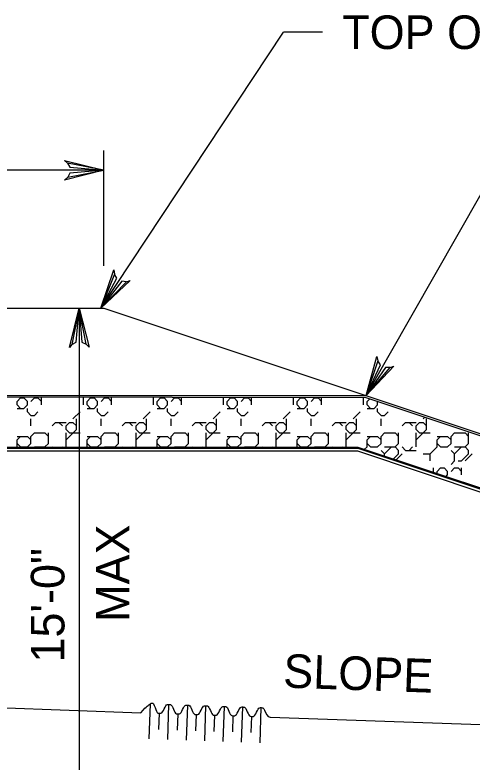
# Model space of a CAD drawing. Extents: x 636462 to 639890, y 299944 to 300538.
# Drawn here: x 638458.1 to 638498.9, y 300126.8 to 300193.5 of the extents above; entities that cross this region are included whole.
import ezdxf

# ---------------------------------------------------------------- set-up
doc = ezdxf.new("R2010")
doc.units = 0
doc.layers.add('Default', color=7, linetype='Continuous')

msp = doc.modelspace()

# ---------------------------------------------------------------- linework, layer by layer
at = {"layer": 'Default'}
for p, q in [((638465.729, 300167.339), (638482.021, 300191.963)), ((638485.519, 300191.963), (638482.021, 300191.963)), ((638465.993, 300171.124), (638465.993, 300181.405)), ((638465.993, 300179.656), (638444.757, 300179.656)), ((638489.415, 300159.532), (638499.661, 300177.548)), ((638463.793, 300167.339), (638463.793, 300123.235)), ((638465.993, 300167.339), (638586.564, 300127.149)), ((638458.254, 300159.019), (638458.566, 300159.332)), ((638458.254, 300158.707), (638458.254, 300159.019)), ((638458.566, 300159.332), (638458.878, 300159.332)), ((638459.191, 300159.019), (638458.878, 300159.332)), ((638459.191, 300158.707), (638459.191, 300159.019)), ((638459.503, 300159.019), (638459.815, 300159.332)), ((638459.815, 300159.332), (638460.127, 300159.332)), ((638460.44, 300159.019), (638460.127, 300159.332)), ((638460.44, 300158.707), (638460.44, 300159.332)), ((638464.187, 300158.707), (638464.187, 300159.332)), ((638464.5, 300159.019), (638464.812, 300159.332)), ((638464.5, 300158.707), (638464.5, 300159.019)), ((638464.812, 300159.332), (638465.124, 300159.332)), ((638465.436, 300159.019), (638465.124, 300159.332)), ((638465.436, 300158.707), (638465.436, 300159.019)), ((638465.749, 300159.019), (638466.061, 300159.332)), ((638466.061, 300159.332), (638466.373, 300159.332)), ((638466.686, 300159.019), (638466.373, 300159.332)), ((638466.686, 300158.707), (638466.686, 300159.332)), ((638470.433, 300158.707), (638470.433, 300159.332)), ((638470.745, 300159.019), (638471.058, 300159.332)), ((638470.745, 300158.707), (638470.745, 300159.019)), ((638471.058, 300159.332), (638471.37, 300159.332)), ((638471.682, 300159.019), (638471.37, 300159.332)), ((638471.682, 300158.707), (638471.682, 300159.019)), ((638471.995, 300159.019), (638472.307, 300159.332)), ((638472.307, 300159.332), (638472.619, 300159.332)), ((638472.932, 300159.019), (638472.619, 300159.332)), ((638472.932, 300158.707), (638472.932, 300159.332)), ((638476.679, 300158.707), (638476.679, 300159.332)), ((638476.991, 300159.019), (638477.304, 300159.332)), ((638476.991, 300158.707), (638476.991, 300159.019)), ((638477.304, 300159.332), (638477.616, 300159.332)), ((638477.928, 300159.019), (638477.616, 300159.332)), ((638477.928, 300158.707), (638477.928, 300159.019)), ((638478.241, 300159.019), (638478.553, 300159.332)), ((638478.553, 300159.332), (638478.865, 300159.332)), ((638479.177, 300159.019), (638478.865, 300159.332)), ((638479.177, 300158.707), (638479.177, 300159.332)), ((638482.925, 300158.707), (638482.925, 300159.332)), ((638483.237, 300159.019), (638483.55, 300159.332)), ((638483.237, 300158.707), (638483.237, 300159.019)), ((638483.55, 300159.332), (638483.862, 300159.332)), ((638484.174, 300159.019), (638483.862, 300159.332)), ((638484.174, 300158.707), (638484.174, 300159.019)), ((638484.487, 300159.019), (638484.799, 300159.332)), ((638484.799, 300159.332), (638485.111, 300159.332)), ((638485.423, 300159.019), (638485.111, 300159.332)), ((638485.423, 300158.707), (638485.423, 300159.332)), ((638489.171, 300158.707), (638489.171, 300159.332)), ((638489.483, 300159.019), (638489.727, 300159.263)), ((638489.483, 300158.707), (638489.483, 300159.019)), ((638490.42, 300159.019), (638490.401, 300159.038)), ((638490.42, 300158.707), (638490.42, 300159.019)), ((638458.566, 300158.395), (638458.254, 300158.707)), ((638458.254, 300158.395), (638458.878, 300158.395)), ((638458.878, 300158.395), (638459.191, 300158.707)), ((638459.191, 300158.082), (638459.191, 300158.395)), ((638464.812, 300158.395), (638464.5, 300158.707)), ((638464.5, 300158.395), (638465.124, 300158.395)), ((638465.124, 300158.395), (638465.436, 300158.707)), ((638465.436, 300158.082), (638465.436, 300158.395)), ((638471.058, 300158.395), (638470.745, 300158.707)), ((638470.745, 300158.395), (638471.37, 300158.395)), ((638471.37, 300158.395), (638471.682, 300158.707)), ((638471.682, 300158.082), (638471.682, 300158.395)), ((638477.304, 300158.395), (638476.991, 300158.707)), ((638476.991, 300158.395), (638477.616, 300158.395)), ((638477.616, 300158.395), (638477.928, 300158.707)), ((638477.928, 300158.082), (638477.928, 300158.395)), ((638483.55, 300158.395), (638483.237, 300158.707)), ((638483.237, 300158.395), (638483.862, 300158.395)), ((638483.862, 300158.395), (638484.174, 300158.707)), ((638484.174, 300158.082), (638484.174, 300158.395)), ((638489.796, 300158.395), (638489.483, 300158.707)), ((638489.483, 300158.395), (638490.108, 300158.395)), ((638490.108, 300158.395), (638490.42, 300158.707)), ((638490.42, 300158.082), (638490.42, 300158.395)), ((638459.503, 300157.77), (638459.191, 300158.082)), ((638459.503, 300157.77), (638459.815, 300157.77)), ((638459.815, 300157.77), (638460.127, 300158.082)), ((638463.25, 300157.458), (638463.875, 300158.082)), ((638465.749, 300157.77), (638465.436, 300158.082)), ((638465.749, 300157.77), (638466.061, 300157.77)), ((638466.061, 300157.77), (638466.373, 300158.082)), ((638469.496, 300157.458), (638470.121, 300158.082)), ((638471.995, 300157.77), (638471.682, 300158.082)), ((638471.995, 300157.77), (638472.307, 300157.77)), ((638472.307, 300157.77), (638472.619, 300158.082)), ((638475.742, 300157.458), (638476.367, 300158.082)), ((638478.241, 300157.77), (638477.928, 300158.082)), ((638478.241, 300157.77), (638478.553, 300157.77)), ((638478.553, 300157.77), (638478.865, 300158.082)), ((638481.988, 300157.458), (638482.613, 300158.082)), ((638484.487, 300157.77), (638484.174, 300158.082)), ((638484.487, 300157.77), (638484.799, 300157.77)), ((638484.799, 300157.77), (638485.111, 300158.082)), ((638488.234, 300157.458), (638488.859, 300158.082)), ((638490.732, 300157.77), (638490.42, 300158.082)), ((638490.732, 300157.77), (638491.045, 300157.77)), ((638491.045, 300157.77), (638491.357, 300158.082)), ((638494.48, 300157.458), (638494.644, 300157.621)), ((638459.503, 300156.833), (638459.503, 300157.458)), ((638461.377, 300156.833), (638461.689, 300157.146)), ((638461.689, 300157.146), (638462.626, 300157.146)), ((638462.313, 300156.833), (638462.001, 300157.146)), ((638462.626, 300156.833), (638462.938, 300157.146)), ((638462.938, 300157.146), (638463.25, 300157.146)), ((638463.563, 300156.833), (638463.25, 300157.146)), ((638463.563, 300156.521), (638463.563, 300157.458)), ((638465.749, 300156.833), (638465.749, 300157.458)), ((638467.623, 300156.833), (638467.935, 300157.146)), ((638467.935, 300157.146), (638468.872, 300157.146)), ((638468.559, 300156.833), (638468.247, 300157.146)), ((638468.872, 300156.833), (638469.184, 300157.146)), ((638469.184, 300157.146), (638469.496, 300157.146)), ((638469.809, 300156.833), (638469.496, 300157.146)), ((638469.809, 300156.521), (638469.809, 300157.458)), ((638471.995, 300156.833), (638471.995, 300157.458)), ((638473.868, 300156.833), (638474.181, 300157.146)), ((638474.181, 300157.146), (638475.118, 300157.146)), ((638474.805, 300156.833), (638474.493, 300157.146)), ((638475.118, 300156.833), (638475.43, 300157.146)), ((638475.43, 300157.146), (638475.742, 300157.146)), ((638476.055, 300156.833), (638475.742, 300157.146)), ((638476.055, 300156.521), (638476.055, 300157.458)), ((638478.241, 300156.833), (638478.241, 300157.458)), ((638480.114, 300156.833), (638480.427, 300157.146)), ((638480.427, 300157.146), (638481.364, 300157.146)), ((638481.051, 300156.833), (638480.739, 300157.146)), ((638481.364, 300156.833), (638481.676, 300157.146)), ((638481.676, 300157.146), (638481.988, 300157.146)), ((638482.3, 300156.833), (638481.988, 300157.146)), ((638482.3, 300156.521), (638482.3, 300157.458)), ((638484.487, 300156.833), (638484.487, 300157.458)), ((638486.36, 300156.833), (638486.673, 300157.146)), ((638486.673, 300157.146), (638487.609, 300157.146)), ((638487.297, 300156.833), (638486.985, 300157.146)), ((638487.609, 300156.833), (638487.922, 300157.146)), ((638487.922, 300157.146), (638488.234, 300157.146)), ((638488.546, 300156.833), (638488.234, 300157.146)), ((638488.546, 300156.521), (638488.546, 300157.458)), ((638490.732, 300156.833), (638490.732, 300157.458)), ((638492.606, 300156.833), (638492.919, 300157.146)), ((638492.919, 300157.146), (638493.855, 300157.146)), ((638493.543, 300156.833), (638493.231, 300157.146)), ((638493.855, 300156.833), (638494.168, 300157.146)), ((638494.168, 300157.146), (638494.48, 300157.146)), ((638494.792, 300156.833), (638494.48, 300157.146)), ((638494.792, 300156.521), (638494.792, 300157.458)), ((638462.626, 300156.521), (638462.626, 300156.833)), ((638462.938, 300156.209), (638462.626, 300156.521)), ((638462.626, 300155.584), (638463.563, 300156.521)), ((638468.872, 300156.521), (638468.872, 300156.833)), ((638469.184, 300156.209), (638468.872, 300156.521)), ((638468.872, 300155.584), (638469.809, 300156.521)), ((638475.118, 300156.521), (638475.118, 300156.833)), ((638475.43, 300156.209), (638475.118, 300156.521)), ((638475.118, 300155.584), (638476.055, 300156.521)), ((638481.364, 300156.521), (638481.364, 300156.833)), ((638481.676, 300156.209), (638481.364, 300156.521)), ((638481.364, 300155.584), (638482.3, 300156.521)), ((638487.609, 300156.521), (638487.609, 300156.833)), ((638487.922, 300156.209), (638487.609, 300156.521)), ((638487.609, 300155.584), (638488.546, 300156.521)), ((638493.855, 300156.521), (638493.855, 300156.833)), ((638494.168, 300156.209), (638493.855, 300156.521)), ((638493.855, 300155.584), (638494.792, 300156.521)), ((638496.978, 300156.833), (638496.978, 300156.842)), ((638458.254, 300155.584), (638458.566, 300155.896)), ((638458.254, 300155.896), (638459.191, 300155.896)), ((638458.254, 300154.96), (638458.254, 300155.584)), ((638459.503, 300155.584), (638459.191, 300155.896)), ((638459.503, 300155.896), (638459.815, 300156.209)), ((638459.503, 300155.272), (638459.503, 300155.896)), ((638459.815, 300156.209), (638460.752, 300156.209)), ((638461.064, 300155.896), (638460.752, 300156.209)), ((638461.064, 300155.272), (638461.064, 300156.209)), ((638462.626, 300154.96), (638462.626, 300156.209)), ((638462.938, 300156.209), (638463.875, 300156.209)), ((638464.5, 300155.584), (638464.812, 300155.896)), ((638464.5, 300155.896), (638465.436, 300155.896)), ((638464.5, 300154.96), (638464.5, 300155.584)), ((638465.749, 300155.584), (638465.436, 300155.896)), ((638465.749, 300155.896), (638466.061, 300156.209)), ((638465.749, 300155.272), (638465.749, 300155.896)), ((638466.061, 300156.209), (638466.998, 300156.209)), ((638467.31, 300155.896), (638466.998, 300156.209)), ((638467.31, 300155.272), (638467.31, 300156.209)), ((638468.872, 300154.96), (638468.872, 300156.209)), ((638469.184, 300156.209), (638470.121, 300156.209)), ((638470.745, 300155.584), (638471.058, 300155.896)), ((638470.745, 300155.896), (638471.682, 300155.896)), ((638470.745, 300154.96), (638470.745, 300155.584)), ((638471.995, 300155.584), (638471.682, 300155.896)), ((638471.995, 300155.896), (638472.307, 300156.209)), ((638471.995, 300155.272), (638471.995, 300155.896)), ((638472.307, 300156.209), (638473.244, 300156.209)), ((638473.556, 300155.896), (638473.244, 300156.209)), ((638473.556, 300155.272), (638473.556, 300156.209)), ((638475.118, 300154.96), (638475.118, 300156.209)), ((638475.43, 300156.209), (638476.367, 300156.209)), ((638476.991, 300155.584), (638477.304, 300155.896)), ((638476.991, 300155.896), (638477.928, 300155.896)), ((638476.991, 300154.96), (638476.991, 300155.584)), ((638478.241, 300155.584), (638477.928, 300155.896)), ((638478.241, 300155.896), (638478.553, 300156.209)), ((638478.241, 300155.272), (638478.241, 300155.896)), ((638478.553, 300156.209), (638479.49, 300156.209)), ((638479.802, 300155.896), (638479.49, 300156.209)), ((638479.802, 300155.272), (638479.802, 300156.209)), ((638481.364, 300154.96), (638481.364, 300156.209)), ((638481.676, 300156.209), (638482.613, 300156.209)), ((638483.237, 300155.584), (638483.55, 300155.896)), ((638483.237, 300155.896), (638484.174, 300155.896)), ((638483.237, 300154.96), (638483.237, 300155.584)), ((638484.487, 300155.584), (638484.174, 300155.896)), ((638484.487, 300155.896), (638484.799, 300156.209)), ((638484.487, 300155.272), (638484.487, 300155.896)), ((638484.799, 300156.209), (638485.736, 300156.209)), ((638486.048, 300155.896), (638485.736, 300156.209)), ((638486.048, 300155.272), (638486.048, 300156.209)), ((638487.609, 300154.96), (638487.609, 300156.209)), ((638487.922, 300156.209), (638488.859, 300156.209)), ((638489.483, 300155.584), (638489.796, 300155.896)), ((638489.483, 300155.896), (638490.42, 300155.896)), ((638489.483, 300154.96), (638489.483, 300155.584)), ((638490.732, 300155.584), (638490.42, 300155.896)), ((638490.732, 300155.896), (638491.045, 300156.209)), ((638490.732, 300155.272), (638490.732, 300155.896)), ((638491.045, 300156.209), (638491.982, 300156.209)), ((638492.294, 300155.896), (638491.982, 300156.209)), ((638492.294, 300155.272), (638492.294, 300156.209)), ((638493.855, 300154.96), (638493.855, 300156.209)), ((638494.168, 300156.209), (638495.105, 300156.209)), ((638495.729, 300155.584), (638496.041, 300155.896)), ((638495.729, 300155.896), (638496.666, 300155.896)), ((638495.729, 300154.96), (638495.729, 300155.584)), ((638496.978, 300155.584), (638496.666, 300155.896)), ((638496.978, 300155.896), (638497.291, 300156.209)), ((638496.978, 300155.272), (638496.978, 300155.896)), ((638497.291, 300156.209), (638498.228, 300156.209)), ((638498.54, 300155.896), (638498.228, 300156.209)), ((638498.54, 300155.272), (638498.54, 300156.209)), ((638458.2, 300154.906), (638458.254, 300154.96)), ((638458.566, 300154.96), (638458.254, 300155.272)), ((638458.566, 300154.96), (638459.191, 300154.96)), ((638459.191, 300154.96), (638459.503, 300155.272)), ((638459.815, 300154.96), (638460.752, 300154.96)), ((638460.385, 300154.905), (638460.44, 300154.96)), ((638460.752, 300154.96), (638461.064, 300155.272)), ((638460.806, 300154.905), (638460.752, 300154.96)), ((638461.431, 300154.905), (638461.377, 300154.96)), ((638462.259, 300154.905), (638462.313, 300154.96)), ((638464.444, 300154.904), (638464.5, 300154.96)), ((638464.812, 300154.96), (638464.5, 300155.272)), ((638464.812, 300154.96), (638465.436, 300154.96)), ((638465.436, 300154.96), (638465.749, 300155.272)), ((638466.061, 300154.96), (638466.998, 300154.96)), ((638466.63, 300154.903), (638466.686, 300154.96)), ((638466.998, 300154.96), (638467.31, 300155.272)), ((638467.054, 300154.903), (638466.998, 300154.96)), ((638467.679, 300154.903), (638467.623, 300154.96)), ((638468.503, 300154.903), (638468.559, 300154.96)), ((638470.688, 300154.902), (638470.745, 300154.96)), ((638471.058, 300154.96), (638470.745, 300155.272)), ((638471.058, 300154.96), (638471.682, 300154.96)), ((638471.682, 300154.96), (638471.995, 300155.272)), ((638472.307, 300154.96), (638473.244, 300154.96)), ((638472.874, 300154.901), (638472.932, 300154.96)), ((638473.244, 300154.96), (638473.556, 300155.272)), ((638473.302, 300154.901), (638473.244, 300154.96)), ((638473.927, 300154.901), (638473.868, 300154.96)), ((638474.747, 300154.901), (638474.805, 300154.96)), ((638476.932, 300154.9), (638476.991, 300154.96)), ((638477.304, 300154.96), (638476.991, 300155.272)), ((638477.304, 300154.96), (638477.928, 300154.96)), ((638477.928, 300154.96), (638478.241, 300155.272)), ((638478.553, 300154.96), (638479.49, 300154.96)), ((638479.118, 300154.9), (638479.177, 300154.96)), ((638479.49, 300154.96), (638479.802, 300155.272)), ((638479.55, 300154.899), (638479.49, 300154.96)), ((638480.175, 300154.899), (638480.114, 300154.96)), ((638480.991, 300154.899), (638481.051, 300154.96)), ((638483.176, 300154.898), (638483.237, 300154.96)), ((638483.55, 300154.96), (638483.237, 300155.272)), ((638483.55, 300154.96), (638484.174, 300154.96)), ((638484.174, 300154.96), (638484.487, 300155.272)), ((638484.799, 300154.96), (638485.736, 300154.96)), ((638485.362, 300154.898), (638485.423, 300154.96)), ((638485.736, 300154.96), (638486.048, 300155.272)), ((638485.798, 300154.898), (638485.736, 300154.96)), ((638486.422, 300154.897), (638486.36, 300154.96)), ((638487.235, 300154.897), (638487.297, 300154.96)), ((638489.24, 300154.716), (638489.483, 300154.96)), ((638489.796, 300154.96), (638489.483, 300155.272)), ((638489.796, 300154.96), (638490.42, 300154.96)), ((638490.42, 300154.96), (638490.732, 300155.272)), ((638491.045, 300154.335), (638491.669, 300154.96)), ((638491.045, 300154.96), (638491.982, 300154.96)), ((638491.982, 300154.96), (638492.294, 300155.272)), ((638492.294, 300154.647), (638491.982, 300154.96)), ((638492.919, 300154.647), (638492.606, 300154.96)), ((638493.231, 300154.647), (638493.543, 300154.96)), ((638495.105, 300154.335), (638495.729, 300154.96)), ((638496.041, 300154.96), (638495.729, 300155.272)), ((638496.041, 300154.96), (638496.666, 300154.96)), ((638496.666, 300154.96), (638496.978, 300155.272)), ((638497.291, 300154.335), (638497.915, 300154.96)), ((638497.291, 300154.96), (638498.228, 300154.96)), ((638498.228, 300154.96), (638498.54, 300155.272)), ((638498.54, 300154.647), (638498.228, 300154.96)), ((638491.045, 300154.335), (638490.732, 300154.647)), ((638491.045, 300154.117), (638491.045, 300154.335)), ((638491.819, 300153.86), (638492.294, 300154.335)), ((638492.054, 300153.782), (638492.606, 300154.335)), ((638492.294, 300154.335), (638492.294, 300154.647)), ((638492.919, 300154.647), (638493.855, 300154.647)), ((638494.48, 300154.335), (638495.105, 300154.335)), ((638495.105, 300153.71), (638495.105, 300154.335)), ((638497.291, 300154.335), (638496.978, 300154.647)), ((638497.291, 300153.71), (638497.291, 300154.335)), ((638497.915, 300153.71), (638498.54, 300154.335)), ((638498.228, 300153.71), (638498.852, 300154.335)), ((638498.54, 300154.335), (638498.54, 300154.647)), ((638496.978, 300153.398), (638497.291, 300153.71)), ((638497.603, 300153.71), (638497.915, 300153.71)), ((638495.417, 300152.666), (638495.417, 300153.086)), ((638495.729, 300152.773), (638496.041, 300153.086)), ((638496.041, 300153.086), (638496.354, 300153.086)), ((638496.666, 300152.773), (638496.354, 300153.086)), ((638496.978, 300152.773), (638497.291, 300153.086)), ((638497.291, 300153.086), (638497.603, 300153.086)), ((638497.915, 300152.773), (638497.603, 300153.086)), ((638497.915, 300152.461), (638497.915, 300153.086)), ((638495.729, 300152.562), (638495.729, 300152.773)), ((638496.508, 300152.303), (638496.666, 300152.461)), ((638496.666, 300152.461), (638496.666, 300152.773)), ((638355.447, 300135.22), (638469.314, 300131.243)), ((638470.057, 300128.907), (638470.166, 300132.039)), ((638471.705, 300128.85), (638471.814, 300131.981)), ((638473.46, 300131.924), (638473.351, 300128.792)), ((638474.999, 300128.735), (638475.108, 300131.866)), ((638476.647, 300128.677), (638476.756, 300131.808)), ((638478.295, 300128.619), (638478.404, 300131.751)), ((638479.943, 300128.562), (638480.052, 300131.693)), ((638470.912, 300129.75), (638470.962, 300131.186)), ((638472.607, 300131.128), (638472.557, 300129.693)), ((638474.205, 300129.633), (638474.255, 300131.071)), ((638475.853, 300129.575), (638475.903, 300131.013)), ((638477.501, 300129.52), (638477.551, 300130.956)), ((638479.149, 300129.46), (638479.199, 300130.898)), ((638480.847, 300130.841), (638592.667, 300126.936))]:
    msp.add_line(p, q, dxfattribs=at)
for points in [[(638462.761, 300180.294), (638462.492, 300180.517), (638465.993, 300179.656), (638462.761, 300180.294), (638462.958, 300179.921), (638465.993, 300179.656), (638462.964, 300179.397), (638462.781, 300179.022), (638465.993, 300179.656), (638462.499, 300178.768), (638462.781, 300179.022)], [(638468.03, 300169.697), (638468.364, 300169.8), (638465.729, 300167.339), (638468.03, 300169.697), (638467.61, 300169.736), (638465.729, 300167.339), (638467.169, 300170.017), (638466.954, 300170.375), (638465.729, 300167.339), (638466.896, 300170.75), (638466.954, 300170.375)], [(638334.334, 300137.61), (638423.521, 300167.339), (638444.757, 300167.339), (638465.993, 300167.339)], [(638463.155, 300164.107), (638462.932, 300163.838), (638463.793, 300167.339), (638463.155, 300164.107), (638463.528, 300164.304), (638463.793, 300167.339), (638464.052, 300164.31), (638464.427, 300164.127), (638463.793, 300167.339), (638464.681, 300163.845), (638464.427, 300164.127)], [(638491.557, 300162.035), (638491.884, 300162.159), (638489.415, 300159.532), (638491.557, 300162.035), (638491.136, 300162.046), (638489.415, 300159.532), (638490.677, 300162.298), (638490.439, 300162.641), (638489.415, 300159.532), (638490.357, 300163.012), (638490.439, 300162.641)], [(638400.099, 300159.532), (638444.757, 300159.532), (638489.415, 300159.532)], [(638419.787, 300159.33), (638427.928, 300154.599), (638488.624, 300154.599), (638568.6, 300127.803)], [(638544.627, 300136.331), (638488.696, 300154.897), (638428.027, 300154.915), (638420.199, 300159.477), (638489.373, 300159.381), (638585.285, 300127.352), (638570.051, 300127.892), (638546.379, 300135.75)], [(638427.979, 300154.847), (638444.757, 300154.847), (638488.655, 300154.847), (638544.532, 300136.222)]]:
    msp.add_lwpolyline(points, dxfattribs=at)
msp.add_open_spline([(638469.314, 300131.243), (638469.601, 300131.6), (638469.885, 300131.854), (638470.166, 300132.039), (638470.448, 300132.223), (638470.687, 300131.195), (638470.962, 300131.186), (638471.236, 300131.176), (638471.54, 300131.991), (638471.814, 300131.981), (638472.089, 300131.971), (638472.333, 300131.138), (638472.607, 300131.128), (638472.882, 300131.119), (638473.186, 300131.933), (638473.46, 300131.924), (638473.735, 300131.914), (638473.981, 300131.08), (638474.255, 300131.071), (638474.53, 300131.061), (638474.833, 300131.876), (638475.108, 300131.866), (638475.383, 300131.856), (638475.629, 300131.023), (638475.903, 300131.013), (638476.178, 300131.004), (638476.481, 300131.818), (638476.756, 300131.808), (638477.031, 300131.799), (638477.277, 300130.965), (638477.551, 300130.956), (638477.826, 300130.946), (638478.129, 300131.76), (638478.404, 300131.751), (638478.679, 300131.741), (638478.925, 300130.908), (638479.199, 300130.898), (638479.474, 300130.889), (638479.777, 300131.703), (638480.052, 300131.693), (638480.327, 300131.684), (638480.571, 300130.798), (638480.847, 300130.841)], degree=3, dxfattribs=at)

# ---------------------------------------------------------------- texts
msp.add_text('TOP OF EMBANKMENT ', height=2.99804, dxfattribs=at).set_placement((638487.268, 300190.464))
for s, rotation, p in [('MAX', 90, (638468.288, 300139.345)), ('15\'-0"', 90, (638462.487, 300135.718)), ('SLOPE', 358, (638481.971, 300133.489))]:
    msp.add_text(s, height=2.998, rotation=rotation, dxfattribs=at).set_placement(p)

doc.saveas('drawing.dxf')
